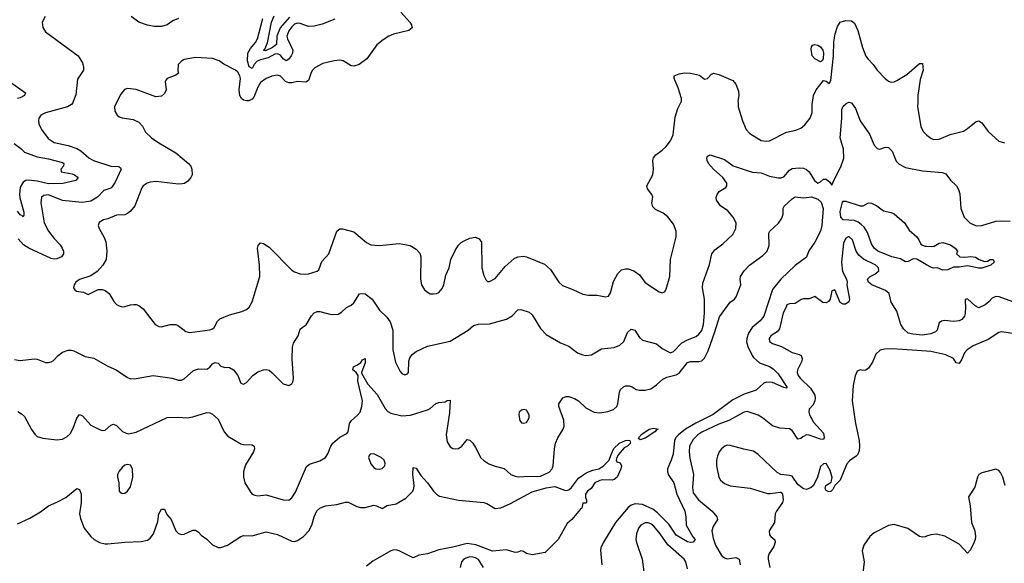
# Model space of a CAD drawing. Header units: inches. Extents: x 1173000 to 1307049, y 522583 to 678455.
# Tile 338 of 617: x 1283586 to 1290550, y 546741 to 550587. Entities that reach past the tile are written whole.
import ezdxf

# ---------------------------------------------------------------- set-up
doc = ezdxf.new("R2010")
doc.units = ezdxf.units.IN
doc.header["$MEASUREMENT"] = 0
for name, color, linetype in [('B2584', 7, 'Continuous'), ('B2585', 7, 'Continuous'), ('B2594', 7, 'Continuous')]:
    doc.layers.add(name, color=color, linetype=linetype)

msp = doc.modelspace()

# ---------------------------------------------------------------- linework, layer by layer
at = {"layer": 'B2584', "color": 5}
for points, elevation in [([(1283550, 548183.7), (1283590, 548175.3), (1283690, 548186.7), (1283710, 548184), (1283770, 548162.4), (1283790, 548160.5), (1283810, 548164.9), (1283825.4, 548174.6), (1283858.4, 548210), (1283890, 548234), (1283930, 548248.5), (1283950, 548248.5), (1283970, 548243.7), (1284050, 548203.1), (1284110, 548191.8), (1284210, 548135.3), (1284269.2, 548109.2), (1284350, 548055.3), (1284370, 548046.9), (1284410, 548048.1), (1284530, 548068.9), (1284664.7, 548050), (1284710, 548036.9), (1284730, 548036.9), (1284750, 548046.3), (1284814.9, 548105.1), (1284850, 548116), (1284910, 548114.6), (1284930, 548127.4), (1284950, 548152.4), (1284970, 548161.3), (1284990, 548156.5), (1285010, 548134.6), (1285030, 548128.7), (1285070, 548126.4), (1285099.1, 548110), (1285128, 548070), (1285150, 548016), (1285162, 548010), (1285170, 548007.7), (1285190, 548018.8), (1285236, 548070), (1285270, 548095.5), (1285310, 548110.6), (1285330, 548110.7), (1285350, 548106.8), (1285370, 548090.8), (1285450, 548010.8), (1285490, 547998.8), (1285510, 548011), (1285519.5, 548030), (1285522.9, 548050), (1285512.7, 548187.3), (1285514.7, 548270), (1285522.7, 548297.3), (1285556.9, 548350), (1285570, 548396), (1285584, 548410), (1285612.8, 548427.2), (1285650, 548490.5), (1285670, 548512.2), (1285690, 548521.6), (1285710, 548521.6), (1285790, 548500.4), (1285837.7, 548502.3), (1285862.7, 548517.3), (1285897.2, 548550), (1285930, 548566.4), (1285950, 548582.4), (1285990, 548646.4), (1286010, 548650.4), (1286030, 548646), (1286078.4, 548610), (1286132, 548532), (1286182.7, 548482.7), (1286207.2, 548450), (1286226, 548390), (1286224.2, 548250), (1286243.9, 548163.9), (1286276.7, 548096.7), (1286290, 548084), (1286310, 548074.8), (1286330, 548081), (1286336, 548090), (1286338.7, 548170), (1286345.4, 548194.6), (1286362, 548218), (1286390, 548238.4), (1286470, 548277.4), (1286630, 548313.4), (1286757.2, 548390), (1286796.6, 548423.4), (1286830, 548432.4), (1286910, 548434.9), (1287030, 548468.7), (1287070, 548492.4), (1287110, 548534.4), (1287130, 548536.4), (1287190, 548518), (1287210, 548499.3), (1287270, 548401.6), (1287310, 548360.3), (1287410, 548299.5), (1287470, 548275.8), (1287530.4, 548230.4), (1287570, 548214.9), (1287590, 548210.4), (1287630, 548214.9), (1287701.2, 548258.8), (1287790, 548268.1), (1287830, 548285), (1287859.4, 548310), (1287885.9, 548374.1), (1287910, 548398.2), (1287935.6, 548390), (1287970, 548338), (1287990, 548319.6), (1288090, 548294), (1288130, 548260.5), (1288190, 548230.4), (1288210, 548239.5), (1288270, 548300.7), (1288310, 548322.6), (1288370, 548346.2), (1288390, 548361.8), (1288410, 548387.9), (1288423.2, 548430), (1288430.4, 548510.4), (1288428.3, 548608.3), (1288416.4, 548690), (1288417.7, 548722.3), (1288465.6, 548854.4), (1288482.4, 548930), (1288502, 548958), (1288559.2, 549000.8), (1288630, 549067.7), (1288651.6, 549110), (1288653.3, 549150), (1288631.6, 549190), (1288594.1, 549234.1), (1288541.6, 549270), (1288514.5, 549310), (1288512.7, 549330), (1288519, 549350), (1288533.2, 549370), (1288579.5, 549400.5), (1288587.6, 549410), (1288587.2, 549430), (1288559.8, 549470), (1288493.6, 549530), (1288457.6, 549570), (1288447.6, 549590), (1288445.1, 549610), (1288450, 549621), (1288470, 549630.4), (1288570, 549598), (1288632.5, 549552.5), (1288730, 549518.5), (1288770, 549508.4), (1288830, 549503.5), (1288890, 549480.2), (1288950, 549468.3), (1288970, 549468.1), (1288990, 549474.6), (1289030, 549521.1), (1289050, 549534.9), (1289099.4, 549539.4), (1289130, 549536.9), (1289150, 549527.8), (1289168.9, 549510), (1289207.4, 549450), (1289230, 549430.4), (1289250, 549438.4), (1289270, 549458.4), (1289290, 549458.4), (1289316, 549436), (1289330, 549414.8), (1289343.5, 549450), (1289394.4, 549545.6), (1289414.1, 549605.9), (1289412.8, 549670), (1289389.2, 549750), (1289400.2, 549890), (1289399.8, 549950), (1289410, 549974.9), (1289430, 549992.4), (1289445.8, 550000)], 860), ([(1283961.5, 550000), (1283961.1, 549998.9), (1283952.4, 549987.6), (1283925.5, 549970), (1283770, 549927.2), (1283736.4, 549910), (1283722.6, 549890), (1283719.6, 549870), (1283722.3, 549850), (1283740.8, 549810), (1283786.7, 549746.7), (1283830, 549716.9), (1283930, 549696.8), (1283990, 549675.2), (1284019.2, 549659.2), (1284075.8, 549610), (1284108.2, 549590), (1284230, 549550.3), (1284287.4, 549547.4), (1284299.6, 549539.6), (1284304.9, 549530), (1284261.9, 549438.1), (1284237.9, 549402.1), (1284230, 549395.3), (1284180.9, 549379.1), (1284136.1, 549330), (1284090, 549303), (1284027.2, 549292.8), (1283890, 549307.3), (1283790, 549348), (1283757.2, 549342.8), (1283741.1, 549330), (1283736.5, 549290), (1283758.8, 549150), (1283790.2, 549090), (1283830, 549038.5), (1283873.4, 548993.4), (1283887.5, 548970), (1283896.9, 548950), (1283895.9, 548930), (1283881.5, 548910), (1283850, 548895.6), (1283830, 548893.2), (1283810, 548897.4), (1283650, 548969), (1283613.1, 548993.1), (1283575.5, 549035.5)], 860), ([(1284271.9, 550000), (1284257.1, 549970), (1284260.4, 549940.4), (1284274.8, 549910), (1284290, 549899.1), (1284310, 549893), (1284390, 549881.6), (1284430, 549860.5), (1284453.9, 549833.9), (1284477.1, 549790), (1284519.3, 549750), (1284570, 549714.3), (1284690, 549643.6), (1284781.3, 549570), (1284797, 549550), (1284804.9, 549530), (1284806.4, 549490), (1284797.1, 549470), (1284775.8, 549444.2), (1284751.3, 549428.7), (1284734.9, 549425.1), (1284710, 549423.9), (1284550, 549442), (1284510, 549438), (1284486.8, 549430), (1284459.1, 549410), (1284450, 549397.2), (1284401.3, 549270), (1284370, 549231.1), (1284350, 549214.7), (1284330, 549206), (1284270, 549203.6), (1284210, 549177.6), (1284178, 549170), (1284148.6, 549151.4), (1284142, 549130), (1284148, 549110), (1284184.6, 549044.6), (1284194.6, 549014.6), (1284202.6, 548950), (1284198.4, 548890), (1284174.9, 548850), (1284134, 548806), (1284090, 548775.6), (1284010, 548749.4), (1283984, 548730), (1283970.8, 548710), (1283966, 548690), (1283975.3, 548675.3), (1283987.1, 548667.1), (1284038.8, 548658.8), (1284070, 548642.8), (1284142.4, 548677.6), (1284170, 548677.1), (1284190, 548670.4), (1284219.1, 548650), (1284253.4, 548593.4), (1284272.1, 548572.1), (1284290, 548562), (1284310, 548555.5), (1284330, 548557.1), (1284370, 548570.4), (1284392.5, 548572.5), (1284410, 548572.7), (1284430, 548565.5), (1284460.3, 548540.3), (1284545.5, 548430), (1284570, 548415.5), (1284590, 548413), (1284650, 548430.4), (1284690, 548430.5), (1284710, 548421.6), (1284761.5, 548381.5), (1284790, 548373.7), (1284930, 548391.8), (1284950, 548398.9), (1284962, 548410), (1284985.6, 548454.4), (1285002.9, 548470), (1285070, 548498.5), (1285157.1, 548522.9), (1285190, 548537.1), (1285210, 548553.4), (1285230, 548590.8), (1285284.5, 548770), (1285282, 548850), (1285268.2, 548970), (1285272.7, 548990), (1285290, 549007.3), (1285310, 549004), (1285350, 548976.3), (1285510, 548814.4), (1285530, 548802.4), (1285570, 548788.4), (1285610, 548785.3), (1285628.5, 548788.5), (1285690, 548807.2), (1285702, 548818), (1285724, 548876), (1285772.2, 548930), (1285830, 549091.3), (1285850, 549106), (1285870, 549106), (1285950, 549086.8), (1286038, 549010), (1286070, 548993.1), (1286132.1, 548987.9), (1286270, 549003.7), (1286348.3, 548988.3), (1286390, 548964), (1286415.3, 548935.3), (1286423.8, 548910), (1286421.3, 548750), (1286428.5, 548710), (1286450, 548676.3), (1286470, 548658), (1286490, 548648.2), (1286510, 548646), (1286535.3, 548650), (1286550, 548657.3), (1286574.5, 548685.5), (1286585.1, 548710), (1286601.1, 548778.9), (1286624.2, 548830), (1286634.7, 548890), (1286665.3, 548954.7), (1286689.7, 548990.3), (1286709.7, 549010.3), (1286730, 549022.4), (1286770, 549040.4), (1286810, 549048.2), (1286836, 549036), (1286852.5, 549012.5), (1286855.8, 548830), (1286870, 548776), (1286884.7, 548744.7), (1286894.4, 548734.4), (1286910, 548733.4), (1286950, 548756.4), (1287020.2, 548839.8), (1287083.8, 548896.2), (1287110, 548908.8), (1287150, 548912.4), (1287170, 548908.5), (1287297.8, 548857.8), (1287339.9, 548819.9), (1287399, 548730), (1287425, 548705), (1287498, 548678), (1287570, 548643.7), (1287610, 548637.4), (1287670, 548638), (1287730, 548626.4), (1287750, 548630.7), (1287764.9, 548655.1), (1287786, 548734), (1287817.2, 548790), (1287843.3, 548816.7), (1287870, 548824), (1287890, 548824), (1287930, 548810.5), (1287970, 548780.5), (1288008.4, 548730), (1288033.4, 548710), (1288110, 548661.6), (1288130, 548654), (1288141.5, 548658.5), (1288150, 548662.8), (1288158.9, 548681.1), (1288183.5, 548770), (1288189.7, 548890), (1288228.4, 549050), (1288228.3, 549090), (1288210, 549140.9), (1288170.7, 549190.7), (1288138, 549218), (1288082.9, 549242.9), (1288062.9, 549262.9), (1288056.4, 549290), (1288064.4, 549330), (1288057.7, 549350), (1288025.3, 549390), (1288022.7, 549410), (1288064.4, 549490), (1288068.5, 549530), (1288063.5, 549590), (1288069.6, 549610), (1288084.2, 549630), (1288130, 549663.6), (1288157.2, 549690), (1288188.5, 549730), (1288208.9, 549771.1), (1288222.2, 549897.8), (1288241.9, 549958.1), (1288262.8, 550000)], 880), ([(1288666.4, 550000), (1288667.1, 549970), (1288698.3, 549870), (1288724.9, 549810), (1288750, 549782), (1288830, 549732.4), (1288866.1, 549726.1), (1288890, 549728.8), (1289010, 549791.6), (1289074.3, 549805.7), (1289110, 549818.7), (1289138.4, 549841.6), (1289175.6, 549890), (1289190.8, 549929.2), (1289191, 549989), (1289192.6, 550000)], 880), ([(1289458.6, 550000), (1289470, 549997.3), (1289497.6, 549957.6), (1289530.4, 549870), (1289595.8, 549775.8), (1289630, 549698.4), (1289650, 549674.6), (1289670, 549670.2), (1289710, 549683.6), (1289730, 549682.6), (1289755.6, 549655.6), (1289785.4, 549585.4), (1289805.6, 549565.6), (1289850, 549539.7), (1289970, 549516.3), (1290000, 549514.1)], 860), ([(1289937, 550000), (1289936, 549970), (1289959.3, 549830), (1289976.1, 549796.1), (1290000, 549772)], 880), ([(1283547.3, 549710), (1283595.4, 549675.4), (1283621.3, 549650), (1283710, 549615.6), (1283790, 549601.2), (1283890, 549575.2), (1283899.5, 549570), (1283895.8, 549550), (1283877, 549530), (1283880.7, 549510), (1283956.5, 549496.5), (1283974.4, 549490), (1283999.3, 549470), (1283982.4, 549450), (1283891.4, 549428.6), (1283790, 549425.2), (1283710, 549443.3), (1283650, 549450.8), (1283630, 549449.3), (1283610, 549436.2), (1283590, 549401.1), (1283585.5, 549350), (1283586.9, 549326.9), (1283614.7, 549225.3), (1283615.8, 549204.2), (1283610, 549192.3), (1283602, 549202), (1283590, 549206.4), (1283570, 549231.1)], 840), ([(1283573.9, 547813.9), (1283599.3, 547799.3), (1283619.3, 547779.3), (1283670, 547687.3), (1283693.3, 547653.3), (1283710, 547638), (1283750, 547624.9), (1283850, 547613.4), (1283890, 547618.7), (1283922.6, 547637.4), (1283943.3, 547656.7), (1283964, 547696), (1283990, 547767.7), (1284010, 547793.4), (1284030, 547783.8), (1284090, 547718.7), (1284150, 547687), (1284170, 547681.3), (1284190, 547682.4), (1284230, 547718), (1284250, 547725.5), (1284270, 547716.3), (1284314, 547674), (1284340.3, 547660.3), (1284357.1, 547657.1), (1284410, 547668.8), (1284628.7, 547771.3), (1284710, 547774), (1284770, 547770.3), (1284810, 547777), (1284910, 547808.2), (1284930, 547804.9), (1284950, 547796), (1284990, 547760.7), (1285033.1, 547670), (1285059.5, 547639.5), (1285150, 547585.5), (1285170, 547580.5), (1285230, 547578.8), (1285244.7, 547570), (1285246.8, 547550), (1285240.7, 547530), (1285183, 547437), (1285169.1, 547390), (1285170.2, 547350), (1285179.6, 547310), (1285220.5, 547240.5), (1285230, 547230.4), (1285250, 547221.6), (1285270, 547218.4), (1285330, 547226), (1285450, 547190.4), (1285490, 547188.4), (1285510, 547203), (1285537, 547243), (1285615.6, 547424.4), (1285636.9, 547443.1), (1285710, 547464.9), (1285749.5, 547490), (1285764.9, 547515.1), (1285786.6, 547570), (1285800.5, 547590), (1285850, 547632.7), (1285900.2, 547659.8), (1285909, 547670), (1285918, 547730), (1285932.3, 547750), (1285973.9, 547786.1), (1285994, 547810), (1286006.9, 547850), (1286010.9, 547890), (1285977.8, 548030), (1285979.7, 548070), (1285966, 548090), (1285943.6, 548110), (1285947, 548130), (1285975.9, 548144.1), (1285998.8, 548161.2), (1286010, 548179.5), (1286030, 548190.4), (1286030, 548159.3), (1286003.1, 548090), (1286004.8, 548084.8), (1286047.7, 548007.7), (1286114.7, 547934.7), (1286170, 547836.5), (1286190, 547814.3), (1286210, 547802.8), (1286290, 547784.9), (1286350, 547789.1), (1286470, 547827.2), (1286490, 547837), (1286530, 547870.4), (1286550, 547879.3), (1286596.5, 547883.5), (1286610, 547892), (1286630, 547894), (1286626.4, 547806.4), (1286603.1, 547650), (1286610, 547601), (1286630, 547564), (1286650, 547553.4), (1286670, 547550.6), (1286690, 547554), (1286714, 547570), (1286750, 547616), (1286770, 547611.3), (1286790, 547591), (1286810, 547561), (1286847.7, 547487.7), (1286867.7, 547467.7), (1286904.7, 547444.7), (1286950, 547427), (1287011.7, 547411.7), (1287059.1, 547370), (1287090, 547356.9), (1287113.4, 547353.4), (1287190, 547357.2), (1287250, 547353.9), (1287270, 547358.3), (1287330, 547385.5), (1287352.4, 547410), (1287358.2, 547430), (1287367.7, 547550), (1287375.6, 547590), (1287392.8, 547627.2), (1287430.7, 547689.3), (1287436.1, 547710), (1287434.1, 547754.1), (1287400.4, 547850), (1287398.7, 547870), (1287427.7, 547912.3), (1287450, 547921.6), (1287470, 547920.3), (1287510, 547906.5), (1287538, 547890), (1287590, 547839.6), (1287650.2, 547810.2), (1287690, 547804.4), (1287745.9, 547814.1), (1287787, 547830), (1287808.8, 547851.2), (1287817.2, 547870), (1287828, 547952), (1287835.8, 547970), (1287857, 547990), (1287870, 547996.5), (1287897.3, 547997.3), (1287917.3, 547990), (1287946, 547970), (1287970, 547964.9), (1288010, 547964.9), (1288050, 547974.4), (1288090, 548002.3), (1288135.6, 548044.4), (1288163.2, 548056.8), (1288230, 548073.6), (1288250, 548085.7), (1288310, 548160.4), (1288330, 548169.5), (1288390, 548167.5), (1288410, 548173.2), (1288430, 548193.1), (1288455.3, 548244.7), (1288502.9, 548377.1), (1288534.5, 548485.5), (1288610, 548587.6), (1288641.3, 548610), (1288653.1, 548626.9), (1288686.3, 548710), (1288680.5, 548750), (1288683, 548770), (1288711, 548810), (1288747.4, 548850), (1288842.6, 548917.4), (1288873.2, 548950), (1288886.2, 548990), (1288884.5, 549075.5), (1288891.3, 549090), (1288952.7, 549147.3), (1288977.2, 549182.8), (1288985.6, 549210), (1288986.6, 549253.4), (1288992.7, 549267.3), (1289050, 549320.3), (1289070, 549332.9), (1289130, 549326.3), (1289187.3, 549332.7), (1289230, 549315.7), (1289254.5, 549294.5), (1289269.6, 549250), (1289259.3, 549130), (1289250, 549089.6), (1289210, 549011.8), (1289168.3, 548951.7), (1289150, 548905.6), (1289070, 548846.4), (1288970.2, 548750), (1288910, 548676.8), (1288850.1, 548490), (1288823.1, 548456.9), (1288766.2, 548410), (1288741.5, 548370), (1288729.1, 548330), (1288727.4, 548307.4), (1288735, 548275), (1288765.5, 548210), (1288776.2, 548196.2), (1288818.8, 548158.8), (1288890, 548133.5), (1288916, 548116), (1288950, 548080.2), (1289015.1, 547984.9), (1289010, 547980.7), (1288990, 547984.5), (1288910, 548020.7), (1288870, 548022.6), (1288850, 548015.5), (1288793.7, 547966.3), (1288710, 547937.2), (1288630, 547897.4), (1288490, 547792.6), (1288367.4, 547732.6), (1288295, 547690), (1288246.1, 547650), (1288227.1, 547630), (1288216.4, 547610), (1288207.7, 547512.3), (1288194.8, 547470), (1288168.4, 547410), (1288167.2, 547390), (1288173.4, 547370), (1288211.9, 547310), (1288233.9, 547230), (1288290.2, 547110), (1288298, 547070), (1288298.9, 547010), (1288347.7, 546927.7), (1288364.4, 546910), (1288348.9, 546891.1), (1288330, 546888), (1288310, 546892.9), (1288230, 546940.7), (1288177.3, 547017.3), (1288097.9, 547097.9), (1288064, 547124), (1287990, 547155.7), (1287939.6, 547160.4), (1287910, 547152.9), (1287890, 547135.6), (1287800.2, 547030), (1287714.9, 546890), (1287696.5, 546850), (1287694.4, 546834.4), (1287704.4, 546730)], 840), ([(1290000, 548853.2), (1289930, 548892.4), (1289905.5, 548894.5), (1289870, 548875.3), (1289850, 548874), (1289815.1, 548895.1), (1289754, 548910), (1289656.2, 548950), (1289628.7, 548970), (1289610, 549002), (1289581.5, 549081.5), (1289557.9, 549117.9), (1289538.3, 549138.3), (1289515.2, 549155.2), (1289490, 549165.5), (1289410, 549171.2), (1289393.9, 549190), (1289389.3, 549230), (1289405.1, 549294.9), (1289410, 549303.2), (1289430, 549302.3), (1289531, 549269), (1289550.8, 549269.2), (1289590, 549290.4), (1289610, 549288.7), (1289649, 549269), (1289695.4, 549235.4), (1289750, 549222.4), (1289770, 549212), (1289844, 549150), (1289876.7, 549096.7), (1289930, 549050.6), (1289945.5, 549030), (1289959.5, 548999.5), (1289970.3, 548990.3), (1289990, 548984.9), (1290000, 548984.3)], 840), ([(1290000, 548359.9), (1289970, 548355.8), (1289902, 548362), (1289870, 548369.8), (1289838.2, 548398.2), (1289818.9, 548430), (1289790, 548524.5), (1289748.9, 548588.9), (1289734.5, 548650), (1289709.9, 548669.9), (1289613.2, 548710), (1289589.2, 548730), (1289582.7, 548750), (1289600.9, 548770), (1289633.8, 548786.2), (1289662.9, 548810), (1289659.7, 548830), (1289640.5, 548850), (1289553.3, 548893.3), (1289520, 548920), (1289501.3, 548950), (1289475.6, 549030), (1289453.2, 549050), (1289446, 549050), (1289430, 549040.9), (1289413.4, 549006.6), (1289397.3, 548870), (1289404.2, 548804.2), (1289434, 548750), (1289438.8, 548730), (1289436, 548710), (1289453.7, 548610), (1289450.3, 548589.7), (1289425.8, 548574.2), (1289410, 548574), (1289390, 548586.6), (1289350, 548675.3), (1289330, 548668), (1289318.7, 548610), (1289306.5, 548593.5), (1289290, 548584.2), (1289266.2, 548586.2), (1289210, 548629.3), (1289170, 548612.3), (1289130, 548612.3), (1289112.5, 548607.5), (1289070, 548579.3), (1289030, 548575.3), (1289011.1, 548568.9), (1289007.3, 548552.7), (1288986.4, 548513.6), (1288960.4, 548399.6), (1288942.3, 548377.7), (1288898, 548350), (1288886, 548330), (1288888.2, 548310), (1288910, 548294.9), (1288975, 548275), (1289050, 548231.8), (1289098.4, 548218.4), (1289112.2, 548210), (1289119.6, 548190), (1289117.2, 548170), (1289086.7, 548110), (1289084.7, 548090), (1289091.3, 548070), (1289106.2, 548050), (1289179.9, 547979.9), (1289208.9, 547930), (1289212.9, 547910), (1289210.8, 547889.2), (1289197.6, 547862.4), (1289170, 547831.2), (1289168.1, 547810), (1289172.7, 547790), (1289199.1, 547739.1), (1289270, 547661.1), (1289276.8, 547630), (1289270, 547617.4), (1289250, 547618.9), (1289170, 547647.2), (1289150, 547649.1), (1289123.9, 547636.1), (1289110, 547623.1), (1289090, 547618), (1289050, 547679.6), (1289030, 547692), (1288962.4, 547697.6), (1288910, 547712.2), (1288839.7, 547770), (1288810, 547788.6), (1288730, 547814), (1288709.3, 547810.7), (1288602.4, 547750), (1288530, 547726.2), (1288410, 547668.5), (1288383.2, 547650), (1288350, 547616.5), (1288324.4, 547570), (1288320.1, 547530), (1288325, 547485), (1288351, 547370), (1288344, 547276), (1288350, 547239.3), (1288387.1, 547190), (1288482.6, 547110), (1288517, 547070), (1288520.9, 547050), (1288490, 547001.4), (1288482.4, 546970), (1288490, 546918), (1288506.6, 546870), (1288550, 546795.9), (1288570, 546778.7), (1288590, 546772.6), (1288650, 546782), (1288674.9, 546770), (1288682.6, 546730)], 860), ([(1290000, 548242.2), (1289761.4, 548258.6), (1289703.4, 548256.6), (1289671.1, 548248.9), (1289640.5, 548219.5), (1289616.5, 548163.5), (1289590, 548122), (1289570, 548107.6), (1289550, 548103.6), (1289530, 548109.6), (1289510, 548099.5), (1289494, 548066), (1289480.9, 547999.1), (1289472.6, 547890), (1289496.4, 547730), (1289523.3, 547610), (1289526.1, 547570), (1289522.6, 547537.4), (1289511, 547509), (1289501.6, 547498.4), (1289455.1, 547464.9), (1289436.1, 547443.9), (1289390, 547328.7), (1289351, 547290), (1289338, 547262), (1289324.7, 547250), (1289310, 547246.6), (1289299, 547250), (1289290, 547255.1), (1289283.9, 547270), (1289288.4, 547290), (1289325.3, 547314.7), (1289331.9, 547348.1), (1289317.6, 547397.6), (1289290, 547447), (1289270, 547445.1), (1289250, 547426), (1289229, 547350), (1289199.6, 547290), (1289184, 547276), (1289150, 547264), (1289130, 547268.3), (1289090, 547298.4), (1289050, 547356.2), (1289030, 547362.9), (1288969.5, 547369.5), (1288942.5, 547382.5), (1288809.8, 547509.8), (1288775.2, 547535.2), (1288707.4, 547547.4), (1288610, 547575), (1288590, 547575.6), (1288574, 547570), (1288550, 547551.5), (1288533.4, 547530), (1288520.4, 547499.6), (1288514, 547470), (1288514, 547430), (1288530.3, 547350), (1288542, 547330), (1288570, 547305.7), (1288610, 547288.9), (1288753.1, 547273.1), (1288875.6, 547235.6), (1288893.8, 547233.8), (1288964.9, 547244.9), (1288970, 547244.4), (1288981.1, 547230), (1288986.3, 547190), (1288981.5, 547170), (1288937.8, 547110), (1288930.3, 547090), (1288923.8, 547030), (1288887.3, 546970), (1288890, 546943), (1288898, 546930), (1288926.1, 546906.1), (1288930.2, 546890.2), (1288920.2, 546859.8), (1288885.8, 546810), (1288879, 546790), (1288878.5, 546770), (1288891.2, 546710)], 880), ([(1283570, 547021.1), (1283659.1, 547060.9), (1283734.5, 547105.5), (1283790, 547147), (1283850, 547172.8), (1283912.8, 547207.2), (1283990, 547270.6), (1284010, 547264), (1284020.2, 547230), (1284022.2, 547170), (1284010.2, 547090), (1284016.9, 547056.9), (1284042.4, 546990), (1284090.4, 546930), (1284113, 546910), (1284150, 546888.9), (1284190, 546878.3), (1284210, 546877.8), (1284329.7, 546890.3), (1284444.9, 546895.1), (1284490, 546904.9), (1284510, 546919.6), (1284531.6, 546948.4), (1284563.4, 547036.6), (1284571.6, 547090), (1284590, 547124), (1284603.5, 547123.5), (1284610, 547122.8), (1284626.3, 547086.3), (1284657.3, 547050), (1284690, 546971.3), (1284710, 546950.8), (1284730, 546944), (1284750, 546946.8), (1284810, 546974), (1284830, 546974.8), (1284850, 546961), (1284870, 546938.8), (1284910, 546911.3), (1284950.4, 546870.4), (1284990, 546853.4), (1285010, 546853.4), (1285057.2, 546870), (1285150, 546930.3), (1285170, 546936.5), (1285230, 546934.9), (1285330, 546963.7), (1285410, 546944.2), (1285510, 546896.5), (1285530, 546894.9), (1285550, 546902.8), (1285592.6, 546930), (1285630.9, 546970), (1285652.9, 547010), (1285670, 547070.6), (1285687.9, 547112.1), (1285710, 547131.3), (1285750, 547147.6), (1285830, 547156.5), (1285890, 547174.3), (1285910, 547172.9), (1285970, 547143.7), (1285996.3, 547136.3), (1286030, 547135.6), (1286090, 547151.7), (1286110, 547147.2), (1286150, 547127.7), (1286185.2, 547150), (1286250, 547162.3), (1286317.7, 547202.3), (1286366.6, 547250), (1286374.7, 547270), (1286375.4, 547290), (1286366.8, 547370), (1286370, 547418), (1286390, 547413.4), (1286422.8, 547362.8), (1286470.9, 547310.9), (1286513.1, 547250), (1286533.4, 547230), (1286556.2, 547216.2), (1286690, 547188.2), (1286870, 547170.2), (1286890, 547164.6), (1286950, 547128.5), (1286990, 547132.4), (1287056.8, 547163.2), (1287210, 547246), (1287310, 547274.4), (1287370, 547284.9), (1287438.5, 547258.5), (1287450, 547256.3), (1287470, 547260.7), (1287490, 547276), (1287538, 547342), (1287561, 547359), (1287596.9, 547383.1), (1287640.1, 547399.9), (1287682, 547410), (1287712.4, 547427.6), (1287756.2, 547470), (1287768.4, 547511.6), (1287787.6, 547552.4), (1287828.3, 547591.7), (1287869.7, 547610.3), (1287890, 547611.7), (1287902, 547610), (1287906.8, 547590), (1287884, 547570), (1287861.5, 547558.5), (1287821.6, 547510), (1287810.5, 547490), (1287805.5, 547470), (1287810, 547458), (1287832.3, 547452.3), (1287841.6, 547430), (1287838, 547410), (1287812.7, 547350), (1287790, 547333.3), (1287778, 547330), (1287709.2, 547330.8), (1287690, 547326.9), (1287654.9, 547310), (1287629, 547271), (1287602, 547250), (1287588.5, 547230), (1287586.8, 547206.8), (1287594, 547190), (1287594, 547170), (1287590, 547166), (1287570, 547166), (1287562, 547130), (1287550, 547122), (1287490.8, 547050), (1287458, 547022), (1287393.4, 546910), (1287303.1, 546816.9), (1287210, 546799.8), (1287170, 546809.8), (1287150, 546823.5), (1287130, 546829.7), (1287110, 546819.7), (1287090, 546816.8), (1287030, 546835.4), (1286930, 546826.6), (1286811.8, 546871.8), (1286750, 546880.1), (1286650, 546854.4), (1286550, 546836.1), (1286470, 546808.7), (1286410, 546799.1), (1286370, 546779.7), (1286269.6, 546830), (1286250, 546835.4), (1286226.1, 546833.9), (1286210, 546828.4), (1286084.5, 546755.5), (1286038.7, 546721.3)], 820), ([(1288310, 546700.5), (1288298, 546750), (1288284.7, 546770), (1288170.3, 546870.3), (1288114.9, 546950), (1288070, 547003.2), (1288050, 547018.8), (1288030, 547026.8), (1288010, 547026.5), (1287978.3, 547010), (1287962.2, 546990), (1287947.8, 546950), (1287943.8, 546910), (1287947.5, 546887.5), (1287989.3, 546769.3), (1288002.2, 546662.2)], 860), ([(1290000, 546931.6), (1289990, 546928.3), (1289970, 546926.6), (1289950.9, 546930.9), (1289867.6, 546987.6), (1289770, 547016.1), (1289730, 547008.5), (1289630, 546955.8), (1289598.7, 546930), (1289557, 546870), (1289544, 546830), (1289559.6, 546750), (1289550.2, 546669.8)], 920), ([(1286866.7, 546710), (1286830, 546767.4), (1286810, 546780.2), (1286790, 546785.3), (1286770, 546785.8), (1286741.9, 546778.1), (1286727.1, 546770), (1286711, 546750), (1286701.8, 546710)], 840)]:
    msp.add_lwpolyline(points, dxfattribs=dict(at, elevation=elevation))
for points, elevation in [([(1287150, 547829), (1287135.3, 547824.7), (1287118, 547810), (1287116, 547790), (1287122.8, 547750), (1287135.3, 547735.3), (1287150, 547731), (1287170, 547736), (1287189.2, 547770), (1287189.2, 547790), (1287170, 547824)], 860), ([(1287974.6, 547614.6), (1287963.7, 547623.7), (1287964.5, 547630), (1287986.4, 547653.6), (1288039, 547690), (1288070, 547696.4), (1288102, 547690), (1288092.2, 547687.8), (1288079.1, 547670), (1288010, 547626.6)], 820), ([(1286090, 547515.6), (1286066, 547514), (1286056.8, 547503.2), (1286053.4, 547490), (1286070, 547443.8), (1286090, 547419.3), (1286104, 547410), (1286130, 547406.4), (1286150, 547410.8), (1286169.2, 547430), (1286171.5, 547450), (1286162.9, 547470), (1286143.7, 547490)], 840), ([(1284350, 547440.9), (1284330, 547435.1), (1284310, 547418), (1284290, 547392.7), (1284279.3, 547370), (1284278.4, 547350), (1284287.9, 547310), (1284290, 547252), (1284310, 547234.8), (1284330, 547237.3), (1284350, 547250.8), (1284370, 547281), (1284386, 547350), (1284385.1, 547410), (1284370, 547436)], 840)]:
    msp.add_lwpolyline(points, close=True, dxfattribs=dict(at, elevation=elevation))
at = {"layer": 'B2585', "color": 5}
for points, elevation in [([(1283765.5, 550610), (1283744.9, 550570), (1283750, 550531.3), (1283770, 550500.7), (1283999.1, 550330), (1284030, 550281), (1284038, 550250), (1284037.1, 550230), (1283994.1, 550165.9), (1283984.4, 550055.6), (1283961.5, 550000)], 860), ([(1286280.9, 550640.9), (1286345.3, 550570), (1286358, 550550), (1286363.1, 550530), (1286338.8, 550510), (1286230, 550484.1), (1286197.1, 550470), (1286156, 550444), (1286111.5, 550408.5), (1286040.5, 550310), (1285987.3, 550270), (1285950, 550257.4), (1285930, 550259.7), (1285875.1, 550295.1), (1285850, 550299.6), (1285810, 550295.6), (1285730, 550276.2), (1285674.7, 550245.3), (1285658, 550230), (1285647.2, 550212.8), (1285630, 550156), (1285610, 550143.5), (1285550, 550149.7), (1285510, 550139.4), (1285490, 550140.2), (1285466.4, 550150), (1285430, 550187.1), (1285410, 550193.7), (1285370, 550186.3), (1285330, 550171.2), (1285290, 550141.7), (1285270, 550109.6), (1285241.5, 550038.5), (1285230, 550023.8), (1285207.1, 550012.9), (1285190, 550011.7), (1285170, 550017.9), (1285154.8, 550030), (1285143.2, 550050), (1285139.2, 550090), (1285148.3, 550170), (1285144.2, 550190), (1285130, 550215.1), (1285112.7, 550230), (1285030, 550272.7), (1284996.4, 550296.4), (1284950, 550311.2), (1284830, 550318.4), (1284750, 550304), (1284730, 550294), (1284708, 550270), (1284705.5, 550225.5), (1284710, 550208.7), (1284690, 550193.2), (1284630.5, 550169.5), (1284620.4, 550159.6), (1284616.3, 550150), (1284621.6, 550090), (1284610, 550064), (1284590, 550046.6), (1284550, 550040.7), (1284410, 550091.8), (1284350, 550100.9), (1284326.6, 550093.4), (1284300.9, 550059.1), (1284271.9, 550000)], 880), ([(1284710, 550596.1), (1284670, 550578.2), (1284630, 550549.8), (1284590, 550537.4), (1284537.6, 550537.6), (1284490, 550547.8), (1284430, 550569.6), (1284375.1, 550610)], 860), ([(1285814, 550590), (1285724.7, 550555.3), (1285670, 550541), (1285630, 550539.1), (1285570, 550559.8), (1285550, 550562.2), (1285530, 550554), (1285510, 550536.5), (1285490, 550507.4), (1285476.6, 550470), (1285479.8, 550450), (1285517, 550370), (1285515.7, 550350), (1285507.3, 550330), (1285490, 550307.4), (1285470, 550295.9), (1285450, 550309.9), (1285430, 550336.5), (1285410, 550345.7), (1285390, 550342.6), (1285344.3, 550315.7), (1285290, 550303.2), (1285266.8, 550293.2), (1285245.5, 550270), (1285230, 550242), (1285210, 550254), (1285196.4, 550296.4), (1285200.1, 550350), (1285218.1, 550381.9), (1285255, 550425), (1285267.5, 550450), (1285305.7, 550594.3)], 860), ([(1285495, 550605), (1285429.4, 550530), (1285404.5, 550470), (1285401.7, 550410), (1285374.2, 550390), (1285325.3, 550365.3), (1285311.3, 550370), (1285320.9, 550379.1), (1285338.2, 550421.8), (1285366.7, 550570), (1285386.8, 550613.2)], 840), ([(1289192.6, 550000), (1289199.7, 550050), (1289219.7, 550090), (1289270, 550156), (1289290, 550151), (1289310, 550134.8), (1289323.6, 550156.4), (1289341.1, 550330), (1289343.8, 550430), (1289354.3, 550485.7), (1289370, 550538), (1289390, 550568.5), (1289430, 550581.3), (1289470, 550577.3), (1289490, 550563), (1289514.6, 550510), (1289546.5, 550390), (1289570, 550328.2), (1289586.1, 550306.1), (1289623.1, 550270), (1289650, 550228.5), (1289706.4, 550170), (1289730, 550152.4), (1289750, 550145.3), (1289770, 550147.2), (1289790, 550156), (1289860.9, 550199.1), (1289950, 550276.3), (1289970, 550276), (1289976.5, 550230), (1289955.6, 550164.4), (1289946.5, 550113.5), (1289938.6, 550050), (1289937, 550000)], 880), ([(1288262.8, 550000), (1288267.8, 550010), (1288267.6, 550030), (1288243.9, 550103.9), (1288216, 550170), (1288215.3, 550190), (1288250, 550203.8), (1288288, 550210), (1288330, 550208.5), (1288393.3, 550193.3), (1288430, 550166.8), (1288450, 550171), (1288478, 550202), (1288491.9, 550208.1), (1288530, 550198.5), (1288630, 550155.3), (1288650.2, 550130.2), (1288670, 550081), (1288672.9, 550050), (1288666.2, 550010), (1288666.4, 550000)], 880), ([(1283514.7, 550150), (1283628, 550070), (1283619.3, 550050), (1283590, 550034), (1283570.9, 550029.1)], 840), ([(1289445.8, 550000), (1289450, 550002), (1289458.6, 550000)], 860)]:
    msp.add_lwpolyline(points, dxfattribs=dict(at, elevation=elevation))
at = {"layer": 'B2585', "color": 5, "elevation": 880}
msp.add_lwpolyline([(1289250, 550287.3), (1289210, 550309.8), (1289189.8, 550330), (1289183.1, 550376.9), (1289185.4, 550394.6), (1289193.6, 550406.4), (1289209.7, 550410.3), (1289230, 550406.3), (1289250, 550395.6), (1289266, 550370), (1289270.2, 550349.8), (1289268.9, 550311.1), (1289263.1, 550296.9)], close=True, dxfattribs=at)
at = {"layer": 'B2594', "color": 5}
for points, elevation in [([(1290000, 549772), (1290002, 549770), (1290030, 549748.2), (1290050, 549739.3), (1290090, 549740.4), (1290165.9, 549774.1), (1290261.3, 549798.7), (1290290, 549816.4), (1290350, 549866), (1290370, 549870.6), (1290390, 549858), (1290435.4, 549795.4), (1290510, 549728.2), (1290550, 549716.4)], 880), ([(1290000, 549514.1), (1290110, 549506), (1290135.3, 549495.3), (1290170, 549451), (1290211, 549410), (1290226, 549386), (1290234, 549354), (1290241.3, 549250), (1290266, 549190), (1290305.5, 549150), (1290350, 549129.1), (1290390, 549130.3), (1290490, 549161.8), (1290530, 549164.4), (1290590, 549160.3)], 860), ([(1290000, 548984.3), (1290038, 548982), (1290054.8, 548985.2), (1290090, 549006), (1290114, 549010), (1290170, 548994), (1290202, 548970), (1290218, 548950), (1290212, 548930), (1290234, 548910), (1290270, 548906.7), (1290310, 548911.3), (1290345.8, 548905.8), (1290371, 548890), (1290410, 548875.8), (1290430, 548879.3), (1290450, 548890.5), (1290472, 548890), (1290477.3, 548870), (1290454, 548850), (1290390, 548829.7), (1290368.4, 548828.4), (1290290, 548845.1), (1290230, 548835.4), (1290190, 548835.8), (1290150, 548816), (1290114.3, 548814.3), (1290078, 548830), (1290050, 548829.2), (1290030, 548836.3), (1290000, 548853.2)], 840), ([(1290610.3, 548589.7), (1290513.4, 548626.6), (1290490, 548628.6), (1290462.8, 548617.2), (1290440.3, 548590), (1290414.9, 548570), (1290370, 548548.7), (1290342.8, 548562.8), (1290290, 548611.1), (1290282, 548610), (1290273.7, 548606.3), (1290272.2, 548590), (1290275.8, 548555.8), (1290272.6, 548507.4), (1290267.9, 548490), (1290250, 548464.7), (1290230, 548456.9), (1290190, 548451.5), (1290130, 548458.4), (1290105.3, 548454.7), (1290090, 548442), (1290074, 548390), (1290062, 548378), (1290030, 548364), (1290000, 548359.9)], 860), ([(1290610, 548366.4), (1290530, 548378), (1290510, 548374.5), (1290435.1, 548324.9), (1290330, 548278.6), (1290287.9, 548252.1), (1290269.1, 548230), (1290250, 548185.2), (1290230, 548153.2), (1290210, 548159), (1290189.3, 548189.3), (1290135.1, 548215.1), (1290030, 548240.2), (1290000, 548242.2)], 880), ([(1290555.6, 547290), (1290538.9, 547350), (1290522.7, 547382.7), (1290510, 547398.4), (1290490, 547407.8), (1290390, 547380.9), (1290370, 547369.2), (1290360.4, 547350), (1290341.8, 547278.2), (1290296, 547210), (1290307.2, 547147.2), (1290317, 547030), (1290340.2, 546970), (1290346.4, 546930), (1290344.2, 546910), (1290334.5, 546885.5), (1290310, 546836), (1290290, 546812.7), (1290230, 546876.9), (1290130, 546932.9), (1290070, 546946.2), (1290030, 546941.7), (1290000, 546931.6)], 920)]:
    msp.add_lwpolyline(points, dxfattribs=dict(at, elevation=elevation))

doc.saveas('drawing.dxf')
